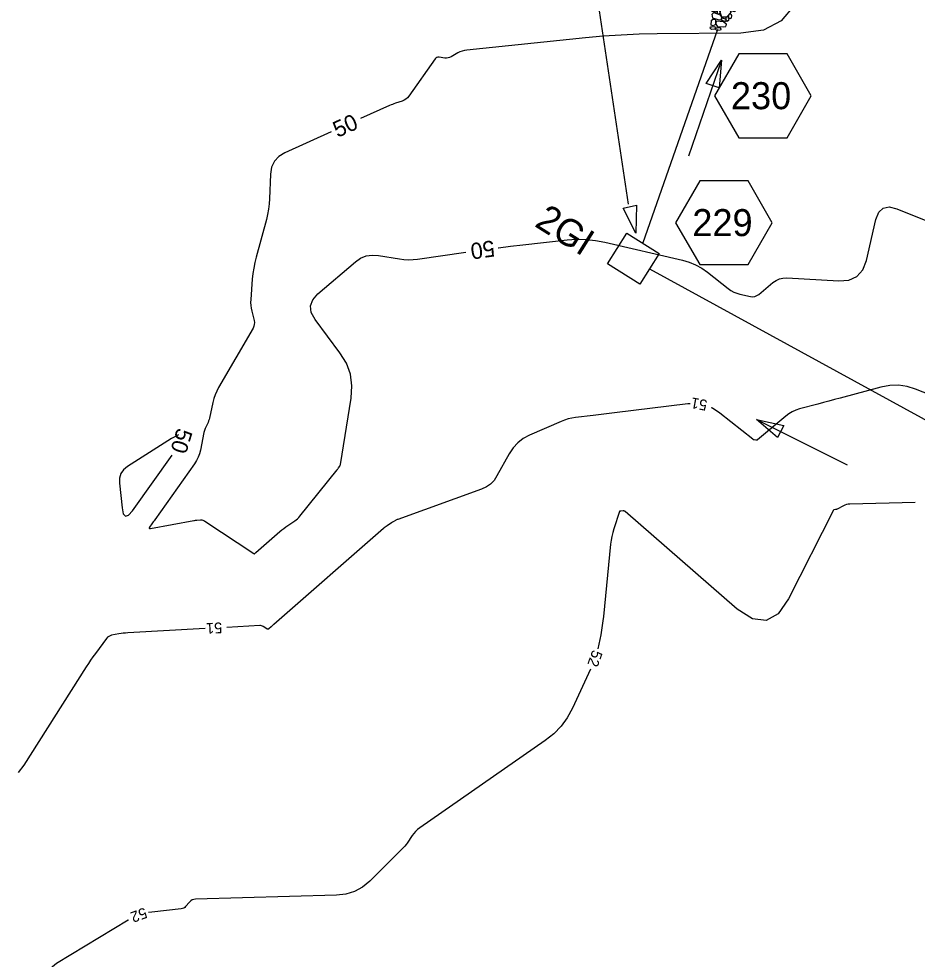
# Model space of a CAD drawing. Extents: x 2384780 to 2405861, y 547869 to 573706.
# Drawn here: x 2396888.6 to 2397054.8, y 553517.2 to 553691.2 of the extents above; entities that cross this region are included whole.
import ezdxf

# ---------------------------------------------------------------- set-up
doc = ezdxf.new("R2010")
doc.units = 0
for name, color, linetype in [('Breaklines', 7, 'Continuous'), ('Matchline Text', 7, 'Continuous'), ('Old_Level_12', 7, 'Continuous'), ('Old_Level_5', 7, 'Continuous'), ('Old_Level_60', 7, 'Continuous'), ('Old_Level_61', 7, 'Continuous')]:
    doc.layers.add(name, color=color, linetype=linetype)

# ---------------------------------------------------------------- blocks, each defined once
blk = doc.blocks.new('IN')
at = {"layer": 'Matchline Text'}
blk.add_lwpolyline([(-0.07025, 0.067), (0.07025, 0.067), (0.07025, -0.067), (-0.07025, -0.067)], close=True, dxfattribs=at)
blk = doc.blocks.new('RIPRAP')
at = {"layer": 'Breaklines'}
for points in [[(-0.002, -0.00625), (-0.00625, -0.00775), (-0.016, -0.0125), (-0.02, -0.00675), (-0.02, -0.003), (-0.008, 0.00275), (-0.002, -0.00025), (-0.002, -0.00625)], [(0.01825, -0.00325), (0.01375, -0.005), (0.00325, -0.00975), (0.00025, -0.00375), (0, 0), (0.01125, 0.005), (0.018, 0.00275), (0.01825, -0.00325)], [(-0.0345, -0.0215), (-0.0265, -0.01775), (-0.007, -0.01125), (0.00375, -0.02075), (0.003, -0.0315), (-0.02075, -0.03775), (-0.03225, -0.032), (-0.0345, -0.024)], [(0.012, -0.0355), (0.00825, -0.0295), (0.0035, -0.01775), (0.01025, -0.00925), (0.01825, -0.009), (0.0225, -0.027), (0.01875, -0.033), (0.012, -0.0355)], [(-0.03675, -0.07275), (-0.04075, -0.06825), (-0.04325, -0.0585), (-0.0395, -0.054), (-0.035, -0.054), (-0.031, -0.0665), (-0.033, -0.0705), (-0.03675, -0.07275)], [(-0.0305, -0.05975), (-0.035, -0.05625), (-0.0375, -0.0465), (-0.033, -0.042), (-0.02925, -0.042), (-0.02475, -0.05375), (-0.02675, -0.05825), (-0.0305, -0.05975)], [(-0.00025, -0.11525), (-0.0145, -0.10575), (-0.0355, -0.078), (-0.0255, -0.056), (-0.00975, -0.051), (0.01725, -0.08475), (0.01525, -0.10425), (0.002, -0.11775)], [(-0.0275, -0.0395), (-0.023, -0.03925), (-0.014, -0.039), (-0.0115, -0.045), (-0.0115, -0.04875), (-0.0235, -0.049), (-0.0295, -0.04475), (-0.0275, -0.0395)], [(-0.0095, -0.039), (0.00025, -0.0365), (0.0205, -0.036), (0.02775, -0.0495), (0.024, -0.05775), (-0.00075, -0.05675), (-0.009, -0.0485), (-0.0095, -0.039)], [(0.009, -0.07425), (0.0045, -0.07075), (0.00225, -0.061), (0.00625, -0.05625), (0.01, -0.057), (0.01425, -0.06825), (0.01275, -0.072), (0.009, -0.07425)], [(0.01975, -0.07925), (0.01525, -0.07475), (0.01375, -0.06525), (0.01725, -0.0605), (0.02175, -0.0605), (0.02575, -0.07325), (0.0235, -0.077), (0.01975, -0.07925)], [(0.03125, -0.0765), (0.0265, -0.073), (0.02425, -0.06325), (0.0285, -0.0585), (0.03225, -0.05925), (0.03625, -0.0705), (0.035, -0.07425), (0.03125, -0.0765)], [(-0.0485, -0.08525), (-0.0425, -0.0835), (-0.03275, -0.0825), (-0.0305, -0.08925), (-0.03175, -0.0945), (-0.0445, -0.09325), (-0.049, -0.089), (-0.0485, -0.08525)], [(-0.046, -0.1025), (-0.04025, -0.098), (-0.02675, -0.09375), (-0.02, -0.09975), (-0.02, -0.10575), (-0.03625, -0.11225), (-0.044, -0.1085), (-0.046, -0.1025)], [(0.0225, -0.12), (0.0185, -0.11625), (0.01675, -0.10675), (0.0205, -0.102), (0.025, -0.102), (0.0285, -0.114), (0.02625, -0.11775), (0.0225, -0.12)], [(0.02025, -0.07975), (0.02825, -0.07725), (0.04025, -0.077), (0.045, -0.08725), (0.042, -0.0935), (0.02475, -0.092), (0.02025, -0.0855), (0.02025, -0.07975)], [(0.03775, -0.114), (0.03325, -0.11025), (0.031, -0.1005), (0.035, -0.096), (0.03875, -0.09675), (0.043, -0.10775), (0.0415, -0.1115), (0.03775, -0.114)], [(-0.04975, -0.14825), (-0.05425, -0.14475), (-0.05675, -0.135), (-0.05225, -0.1305), (-0.0485, -0.1305), (-0.04375, -0.14225), (-0.046, -0.14675), (-0.04975, -0.14825)], [(-0.046, -0.12775), (-0.0505, -0.12425), (-0.053, -0.1145), (-0.0485, -0.11), (-0.04475, -0.11), (-0.04, -0.12175), (-0.04225, -0.12625), (-0.046, -0.12775)], [(-0.04275, -0.12825), (-0.03225, -0.126), (-0.012, -0.1275), (-0.00575, -0.1395), (-0.009, -0.15), (-0.033, -0.1485), (-0.04375, -0.13875), (-0.04275, -0.12825)], [(-0.023, -0.1195), (-0.02725, -0.12175), (-0.037, -0.126), (-0.041, -0.1195), (-0.041, -0.11625), (-0.029, -0.1115), (-0.02525, -0.1135), (-0.023, -0.1195)], [(-0.01575, -0.1245), (-0.02025, -0.12125), (-0.022, -0.11125), (-0.0185, -0.10675), (-0.014, -0.10675), (-0.00975, -0.1185), (-0.012, -0.123), (-0.01575, -0.1245)], [(-0.00575, -0.118), (0.00025, -0.1155), (0.0085, -0.1175), (0.0125, -0.12425), (0.01025, -0.128), (-0.00175, -0.12825), (-0.00575, -0.12175), (-0.00575, -0.118)], [(0.04, -0.14075), (0.03075, -0.14625), (0.009, -0.15575), (-0.004, -0.14175), (-0.00425, -0.132), (0.024, -0.123), (0.03825, -0.1285), (0.0425, -0.1405)], [(0.048, -0.1195), (0.04425, -0.12325), (0.036, -0.12575), (0.03, -0.122), (0.02975, -0.1155), (0.04175, -0.11375), (0.04775, -0.11575), (0.048, -0.1195)], [(-0.04975, -0.17575), (-0.05375, -0.1705), (-0.05675, -0.16075), (-0.05225, -0.157), (-0.04875, -0.157), (-0.04375, -0.169), (-0.046, -0.1735), (-0.04975, -0.17575)], [(-0.032, -0.15425), (-0.03625, -0.15575), (-0.046, -0.158), (-0.0505, -0.15375), (-0.05075, -0.15075), (-0.041, -0.146), (-0.035, -0.14825), (-0.03275, -0.152)], [(-0.0355, -0.17625), (-0.037, -0.1725), (-0.04125, -0.16275), (-0.03525, -0.158), (-0.0315, -0.158), (-0.02675, -0.17075), (-0.031, -0.174), (-0.0355, -0.17625)], [(-0.0215, -0.16975), (-0.02625, -0.1655), (-0.0285, -0.15575), (-0.024, -0.15125), (-0.02025, -0.15175), (-0.01625, -0.163), (-0.01775, -0.1675), (-0.0215, -0.16975)], [(0.00075, -0.15075), (0.0045, -0.15875), (0.011, -0.179), (0.0015, -0.18875), (-0.009, -0.189), (-0.01475, -0.16525), (-0.012, -0.153), (-0.0015, -0.1515)], [(0.01625, -0.174), (0.0125, -0.17075), (0.009, -0.16), (0.0135, -0.1555), (0.01725, -0.15625), (0.022, -0.168), (0.02075, -0.17175), (0.01625, -0.174)], [(0.0205, -0.15575), (0.0265, -0.15325), (0.03475, -0.15525), (0.03875, -0.162), (0.0365, -0.16575), (0.0245, -0.166), (0.0205, -0.1595), (0.0205, -0.15575)], [(0.04925, -0.17425), (0.044, -0.17875), (0.03525, -0.1805), (0.02975, -0.177), (0.0295, -0.171), (0.0415, -0.16925), (0.0475, -0.1705), (0.04925, -0.17425)], [(0.043, -0.162), (0.03825, -0.1585), (0.036, -0.14875), (0.04, -0.144), (0.04375, -0.14475), (0.048, -0.15575), (0.04675, -0.1595), (0.043, -0.162)], [(-0.06725, -0.1915), (-0.06125, -0.18975), (-0.0515, -0.18875), (-0.04925, -0.1955), (-0.0505, -0.20075), (-0.06325, -0.1995), (-0.06775, -0.19525), (-0.06725, -0.1915)], [(-0.064, -0.2115), (-0.058, -0.20975), (-0.04825, -0.20875), (-0.046, -0.2155), (-0.04725, -0.22075), (-0.06, -0.2195), (-0.0645, -0.21525), (-0.064, -0.2115)], [(-0.061, -0.17925), (-0.055, -0.17725), (-0.04525, -0.17625), (-0.043, -0.183), (-0.04425, -0.18825), (-0.057, -0.187), (-0.0615, -0.18275), (-0.061, -0.17925)], [(-0.05075, -0.19675), (-0.0405, -0.195), (-0.021, -0.194), (-0.01375, -0.208), (-0.018, -0.21775), (-0.042, -0.21675), (-0.0505, -0.20725), (-0.05075, -0.19675)], [(-0.012, -0.187), (-0.01875, -0.19075), (-0.033, -0.1935), (-0.039, -0.1875), (-0.039, -0.1815), (-0.02275, -0.17675), (-0.01525, -0.17875), (-0.012, -0.187)], [(-0.0115, -0.204), (-0.00425, -0.2025), (0.0085, -0.20225), (0.01275, -0.21275), (0.01125, -0.2185), (-0.0075, -0.21675), (-0.01225, -0.21075), (-0.0115, -0.204)], [(0.00625, -0.2035), (0.00175, -0.19975), (-0.001, -0.19), (0.0035, -0.1855), (0.00725, -0.1855), (0.012, -0.1975), (0.01, -0.202), (0.00625, -0.2035)], [(0.026, -0.18075), (0.03225, -0.18875), (0.03875, -0.20825), (0.02925, -0.219), (0.01875, -0.21675), (0.012, -0.193), (0.01575, -0.184), (0.026, -0.17925)], [(0.0335, -0.189), (0.0395, -0.18675), (0.04775, -0.18875), (0.0515, -0.1955), (0.04925, -0.19925), (0.03725, -0.1995), (0.0335, -0.19275), (0.0335, -0.189)], [(0.04325, -0.22375), (0.0385, -0.22025), (0.03625, -0.2105), (0.0405, -0.20575), (0.04425, -0.2065), (0.0485, -0.2175), (0.047, -0.22125), (0.04325, -0.22375)]]:
    blk.add_lwpolyline(points, dxfattribs=at)

msp = doc.modelspace()

# ---------------------------------------------------------------- linework, layer by layer
at = {"layer": 'Breaklines'}
for p, q in [((2397004.0365, 553649.677), (2397017.86401, 553689.34531)), ((2397005.22375, 553644.9705), (2397236.1715, 553518.6115))]:
    msp.add_line(p, q, dxfattribs=at)
at = {"layer": 'Old_Level_12'}
for points in [[(2397035.16391, 553676.98223), (2397030.68941, 553684.73223), (2397021.74041, 553684.73223), (2397017.26591, 553676.98223), (2397021.74041, 553669.23223), (2397030.68941, 553669.23223)], [(2397027.96154, 553653.49626), (2397023.48704, 553661.24626), (2397014.53804, 553661.24626), (2397010.06354, 553653.49626), (2397014.53804, 553645.74626), (2397023.48704, 553645.74626)]]:
    msp.add_lwpolyline(points, close=True, dxfattribs=at)
at = {"layer": 'Old_Level_5'}
for p, q in [((2397001.36258, 553656.91426), (2396982.30599, 553783.88912)), ((2397018.5315, 553683.59525), (2397012.4685, 553665.81025)), ((2397025.033, 553617.1025), (2397041.84, 553608.70075))]:
    msp.add_line(p, q, dxfattribs=at)
for points in [[(2397015.73475, 553679.26575), (2397018.5315, 553683.59525), (2397018.101, 553678.45925)], [(2397002.82053, 553656.72327), (2397002.70362, 553651.57073), (2397000.38205, 553656.17216)], [(2397028.94675, 553613.7485), (2397025.033, 553617.1025), (2397030.06425, 553615.98475)]]:
    msp.add_lwpolyline(points, close=True, dxfattribs=at)
at = {"layer": 'Old_Level_60'}
for points in [[(2397061.83775, 553619.84), (2397054.4775, 553622.734), (2397052.893, 553623.22175), (2397051.2935, 553623.4445), (2397049.679, 553623.402), (2397048.04975, 553623.09475), (2397040.48925, 553621.0635), (2397039.4615, 553620.78725), (2397038.43375, 553620.51125), (2397037.406, 553620.235), (2397036.3785, 553619.959), (2397033.02125, 553619.057), (2397032.32025, 553618.828), (2397031.6565, 553618.528), (2397031.02975, 553618.1565), (2397030.44025, 553617.71375), (2397025.2195, 553613.34175), (2397025.14525, 553613.29175), (2397025.066, 553613.2615), (2397024.98175, 553613.25125), (2397024.89275, 553613.261), (2397024.5935, 553613.32525), (2397024.53075, 553613.3425), (2397024.4715, 553613.3665), (2397024.4155, 553613.39725), (2397024.3625, 553613.4345), (2397018.26, 553618.29225), (2397016.90825, 553619.17825), (2397016.65525, 553619.27925)], [(2397012.77, 553619.98675), (2397012.32575, 553619.9745), (2396998.7665, 553618.34175), (2396997.7755, 553618.22225), (2396996.7845, 553618.103), (2396995.79375, 553617.98375), (2396994.80275, 553617.86425), (2396991.5655, 553617.4745), (2396990.8785, 553617.3665), (2396990.20475, 553617.20975), (2396989.54425, 553617.004), (2396988.89725, 553616.74925), (2396983.07, 553614.21), (2396981.8955, 553613.58475), (2396980.86925, 553612.797), (2396979.9915, 553611.8465), (2396979.262, 553610.73375), (2396977.01825, 553606.64575), (2396976.48, 553605.83675), (2396975.82725, 553605.16175), (2396975.0595, 553604.62075), (2396974.17725, 553604.214), (2396958.70425, 553598.6185), (2396958.57975, 553598.5705), (2396958.45775, 553598.5175), (2396958.338, 553598.4595), (2396958.2205, 553598.39625), (2396957.84075, 553598.18175), (2396957.76, 553598.135), (2396957.68, 553598.08675), (2396957.60075, 553598.03725), (2396957.5225, 553597.986), (2396956.69375, 553597.43325), (2396956.51825, 553597.312), (2396956.347, 553597.1855), (2396956.17975, 553597.053), (2396956.017, 553596.91525), (2396935.7525, 553579.194), (2396935.6235, 553579.081), (2396935.49425, 553578.96825), (2396935.36525, 553578.85525), (2396935.23625, 553578.7425), (2396934.8145, 553578.37375), (2396934.723, 553578.31275), (2396934.62875, 553578.28825), (2396934.5325, 553578.3), (2396934.4335, 553578.348), (2396933.76225, 553578.79175), (2396933.61475, 553578.87375), (2396933.4605, 553578.9295), (2396933.29875, 553578.95925), (2396933.13025, 553578.96275), (2396927.05475, 553578.62675)], [(2397054.38275, 553601.72975), (2397042.29875, 553601.4465), (2397041.989, 553601.4215), (2397041.6885, 553601.361), (2397041.3975, 553601.2655), (2397041.11575, 553601.1345), (2397039.9545, 553600.51125), (2397039.88725, 553600.47925), (2397039.81825, 553600.454), (2397039.747, 553600.43575), (2397039.67375, 553600.424), (2397039.4305, 553600.39725), (2397039.382, 553600.38625), (2397039.3405, 553600.36525), (2397039.30625, 553600.33375), (2397039.279, 553600.29225), (2397030.9695, 553583.8915), (2397029.03975, 553581.1395), (2397026.81225, 553579.91275), (2397024.2865, 553580.21075), (2397021.463, 553582.034), (2397000.7385, 553600.06125), (2397000.65725, 553600.12), (2397000.5695, 553600.16025), (2397000.47525, 553600.18225), (2397000.375, 553600.18575), (2396999.95525, 553600.162), (2396999.9235, 553600.16025), (2396999.89175, 553600.1585), (2396999.86, 553600.15675), (2396999.82825, 553600.155), (2396999.72425, 553600.149), (2396999.704, 553600.14525), (2396999.68775, 553600.1365), (2396999.675, 553600.12275), (2396999.66625, 553600.104), (2396998.633, 553596.86125), (2396998.43025, 553596.1625), (2396998.2645, 553595.45625), (2396998.13625, 553594.742), (2396998.04525, 553594.02025), (2396996.71425, 553580.68), (2396996.61875, 553579.82725), (2396996.5025, 553578.97775), (2396996.3655, 553578.13125), (2396996.20775, 553577.28775), (2396995.68, 553574.6455)], [(2396923.061, 553578.40575), (2396908.71875, 553577.6125), (2396908.303, 553577.583), (2396907.889, 553577.5405), (2396907.4765, 553577.485), (2396907.0655, 553577.41675), (2396905.72525, 553577.1725), (2396905.45225, 553577.0975), (2396905.20725, 553576.977), (2396904.9905, 553576.811), (2396904.80175, 553576.59975), (2396902.71975, 553573.8085), (2396902.2795, 553573.20625), (2396901.851, 553572.596), (2396901.43425, 553571.9775), (2396901.0295, 553571.35075), (2396889.498, 553553.11825), (2396888.412, 553551.80225)], [(2396994.29575, 553570.90625), (2396990.974, 553563.68), (2396990.026, 553561.9255), (2396988.874, 553560.34175), (2396987.518, 553558.92875), (2396985.9575, 553557.68675), (2396962.7305, 553541.52575), (2396962.331, 553541.22025), (2396961.96425, 553540.88225), (2396961.6305, 553540.512), (2396961.32925, 553540.10925), (2396960.39875, 553538.7405), (2396960.19275, 553538.45275), (2396959.97375, 553538.17575), (2396959.7415, 553537.91), (2396959.49625, 553537.65475), (2396953.497, 553531.71175), (2396952.146, 553530.591), (2396950.66425, 553529.77625), (2396949.05175, 553529.26725), (2396947.30825, 553529.06425), (2396921.273, 553528.341), (2396920.9485, 553528.301), (2396920.65225, 553528.19975), (2396920.385, 553528.0375), (2396920.146, 553527.814), (2396919.41275, 553526.9835), (2396919.24575, 553526.8245), (2396919.059, 553526.7035), (2396918.85275, 553526.62025), (2396918.62675, 553526.575), (2396913.16525, 553525.966), (2396912.57175, 553525.8675)], [(2396908.8405, 553524.4975), (2396908.812, 553524.482), (2396895.5435, 553516.42025), (2396893.36875, 553514.635), (2396892.53125, 553512.7345), (2396893.031, 553510.71875), (2396894.868, 553508.5875)]]:
    msp.add_lwpolyline(points, dxfattribs=at)
at = {"layer": 'Old_Level_61'}
for points in [[(2397031.99825, 553693.6695), (2397029.5985, 553690.8585), (2397026.317, 553689.15775), (2397022.154, 553688.56675), (2397006.64625, 553688.44625), (2397003.32525, 553688.381), (2397000.00875, 553688.2365), (2396996.6965, 553688.013), (2396993.38875, 553687.7105), (2396971.43225, 553685.43875), (2396970.999, 553685.37175), (2396970.5795, 553685.26125), (2396970.17375, 553685.1075), (2396969.782, 553684.91075), (2396968.5245, 553684.197), (2396968.2505, 553684.06825), (2396967.96675, 553683.988), (2396967.67375, 553683.956), (2396967.3715, 553683.9725), (2396966.29975, 553684.11475), (2396966.08225, 553684.11775), (2396965.8885, 553684.06575), (2396965.719, 553683.959), (2396965.5735, 553683.797), (2396960.73775, 553676.9345), (2396960.4835, 553676.62675), (2396960.19125, 553676.3705), (2396959.8605, 553676.166), (2396959.49175, 553676.01325), (2396958.225, 553675.59825), (2396957.95475, 553675.50575), (2396957.6875, 553675.406), (2396957.423, 553675.29925), (2396957.16125, 553675.185), (2396951.798, 553672.76175)], [(2396946.33025, 553670.29125), (2396937.779, 553666.42725), (2396936.66075, 553665.751), (2396935.846, 553664.87), (2396935.33525, 553663.78425), (2396935.12825, 553662.49375), (2396934.948, 553657.94375), (2396934.88225, 553656.973), (2396934.76225, 553656.0105), (2396934.58775, 553655.05625), (2396934.35925, 553654.1105), (2396932.46725, 553647.147), (2396932.21825, 553646.13675), (2396932.01725, 553645.11775), (2396931.86475, 553644.09075), (2396931.76075, 553643.05525), (2396931.4715, 553639.293), (2396931.4515, 553638.75025), (2396931.475, 553638.211), (2396931.542, 553637.6755), (2396931.6525, 553637.14375), (2396932.08525, 553635.41275), (2396932.1425, 553635.04675), (2396932.1285, 553634.691), (2396932.0435, 553634.345), (2396931.88725, 553634.00925), (2396925.51575, 553623.01175), (2396925.166, 553622.3505), (2396924.871, 553621.66825), (2396924.63025, 553620.96475), (2396924.44425, 553620.24025), (2396923.8245, 553617.371), (2396923.756, 553617.09325), (2396923.67125, 553616.821), (2396923.5705, 553616.5545), (2396923.45375, 553616.29325), (2396923.04625, 553615.44925), (2396922.96525, 553615.26625), (2396922.8965, 553615.07925), (2396922.84025, 553614.88825), (2396922.79625, 553614.693), (2396922.17575, 553611.441), (2396922.008, 553610.759), (2396921.7705, 553610.107), (2396921.46325, 553609.4845), (2396921.08625, 553608.892), (2396913.71, 553598.54775), (2396913.57575, 553598.35825), (2396913.44275, 553598.16775), (2396913.311, 553597.97675), (2396913.1805, 553597.7845), (2396912.75625, 553597.15575), (2396912.69675, 553597.0415), (2396912.69975, 553596.96825), (2396912.76575, 553596.936), (2396912.89425, 553596.94475), (2396920.92925, 553598.40925), (2396921.0735, 553598.43325), (2396921.21825, 553598.45275), (2396921.3635, 553598.4675), (2396921.5095, 553598.478)], [(2396977.22375, 553648.85825), (2396977.2925, 553648.86725), (2396979.54075, 553649.14325), (2396981.79125, 553649.4015), (2396990.00325, 553650.31125), (2396991.75875, 553650.432), (2396993.5055, 553650.40475), (2396995.24375, 553650.2295), (2396996.97325, 553649.906), (2397011.348, 553646.59425), (2397012.59575, 553646.23425), (2397013.78025, 553645.7435), (2397014.90175, 553645.122), (2397015.96025, 553644.37), (2397019.7815, 553641.32825), (2397020.28225, 553640.97375), (2397020.8135, 553640.683), (2397021.375, 553640.4565), (2397021.96675, 553640.29375), (2397023.9495, 553639.86725), (2397024.363, 553639.822), (2397024.7535, 553639.8695), (2397025.121, 553640.00975), (2397025.46575, 553640.2425), (2397028.073, 553642.42575), (2397028.65275, 553642.83), (2397029.27475, 553643.10675), (2397029.93875, 553643.256), (2397030.64525, 553643.278), (2397040.283, 553642.72375), (2397042.149, 553642.8715), (2397043.61675, 553643.5525), (2397044.686, 553644.767), (2397045.357, 553646.5145), (2397047.13175, 553654.09125), (2397047.65775, 553655.43425), (2397048.47575, 553656.2155), (2397049.58525, 553656.4355), (2397050.9865, 553656.094), (2397058.8005, 553652.95125)], [(2396921.5095, 553598.478), (2396922.19125, 553598.51575), (2396922.3955, 553598.51125), (2396922.5915, 553598.47525), (2396922.7785, 553598.4075), (2396922.95725, 553598.30825), (2396932.06575, 553592.28725), (2396932.10125, 553592.27), (2396932.1355, 553592.26575), (2396932.169, 553592.2745), (2396932.20175, 553592.29625), (2396932.30725, 553592.3885), (2396932.32975, 553592.40825), (2396932.35225, 553592.428), (2396932.37475, 553592.44775), (2396932.3975, 553592.4675), (2396936.857, 553596.3675), (2396937.213, 553596.6685), (2396937.578, 553596.9575), (2396937.95225, 553597.23425), (2396938.33575, 553597.49925), (2396939.6035, 553598.34475), (2396939.86675, 553598.535), (2396940.1135, 553598.7435), (2396940.3435, 553598.97025), (2396940.55675, 553599.21525), (2396947.45125, 553607.7625), (2396947.52325, 553607.854), (2396947.59325, 553607.947), (2396947.66125, 553608.0415), (2396947.72725, 553608.1375), (2396947.939, 553608.45375), (2396947.98025, 553608.523), (2396948.0135, 553608.5955), (2396948.03875, 553608.67125), (2396948.05575, 553608.75025), (2396950.044, 553621.05725), (2396950.19575, 553623.32075), (2396949.902, 553625.47475), (2396949.16275, 553627.51925), (2396947.978, 553629.454), (2396943.38, 553635.595), (2396942.67425, 553636.87975), (2396942.5275, 553638.10225), (2396942.93975, 553639.2625), (2396943.911, 553640.3605), (2396950.84425, 553646.27425), (2396951.8005, 553646.9375), (2396952.825, 553647.35475), (2396953.91775, 553647.5255), (2396955.079, 553647.45025), (2396958.984, 553646.8025), (2396959.821, 553646.696), (2396960.659, 553646.65425), (2396961.4975, 553646.677), (2396962.337, 553646.76475), (2396971.2795, 553648.0435)], [(2396918.09575, 553614.2905), (2396916.833, 553613.591), (2396908.65525, 553608.379), (2396907.9355, 553607.7885), (2396907.45025, 553607.08475), (2396907.2, 553606.26725), (2396907.18425, 553605.33625)], [(2396907.18425, 553605.33625), (2396907.65975, 553600.72675), (2396907.89025, 553599.63625), (2396908.29, 553599.1875), (2396908.85925, 553599.38025), (2396909.598, 553600.2145), (2396916.94125, 553610.5125)]]:
    msp.add_lwpolyline(points, dxfattribs=at)

# ---------------------------------------------------------------- block references
at = {"layer": 'Old_Level_5'}
for name, p, xscale, yscale, rotation in [('RIPRAP', (2397017.35275, 553689.30875), 49.99999999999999, 50.00000000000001, 160.98255822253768), ('IN', (2397002.2515, 553646.84225), 50, 50, -32.19853658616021)]:
    msp.add_blockref(name, p, dxfattribs=dict(at, xscale=xscale, yscale=yscale, rotation=rotation))

# ---------------------------------------------------------------- texts
at = {"layer": 'Breaklines'}
msp.add_text('2GI', height=4.999999, rotation=327.8014639, dxfattribs=at).set_placement((2396983.78294, 553652.95548))
at = {"layer": 'Old_Level_12'}
for s, p in [('230', (2397020.30261, 553674.50879)), ('229', (2397013.16237, 553651.02282))]:
    msp.add_text(s, height=4.999999, dxfattribs=at).set_placement(p)
at = {"layer": 'Old_Level_60'}
for s, rotation, p in [('51', 169.6795, (2397016.052, 553620.658)), ('51', 183.1663694, (2396926.13475, 553579.57725)), ('52', 249.68405, (2396994.74575, 553574.605)), ('52', 200.1642722, (2396911.828, 553526.8585))]:
    msp.add_text(s, height=2, rotation=rotation, dxfattribs=at).set_placement(p)
at = {"layer": 'Old_Level_61'}
for rotation, p in [(24.3156056, (2396947.52925, 553669.187)), (187.8028639, (2396976.3865, 553650.26925)), (253.0084528, (2396917.89175, 553615.684))]:
    msp.add_text('50', height=3, rotation=rotation, dxfattribs=at).set_placement(p)

doc.saveas('drawing.dxf')
